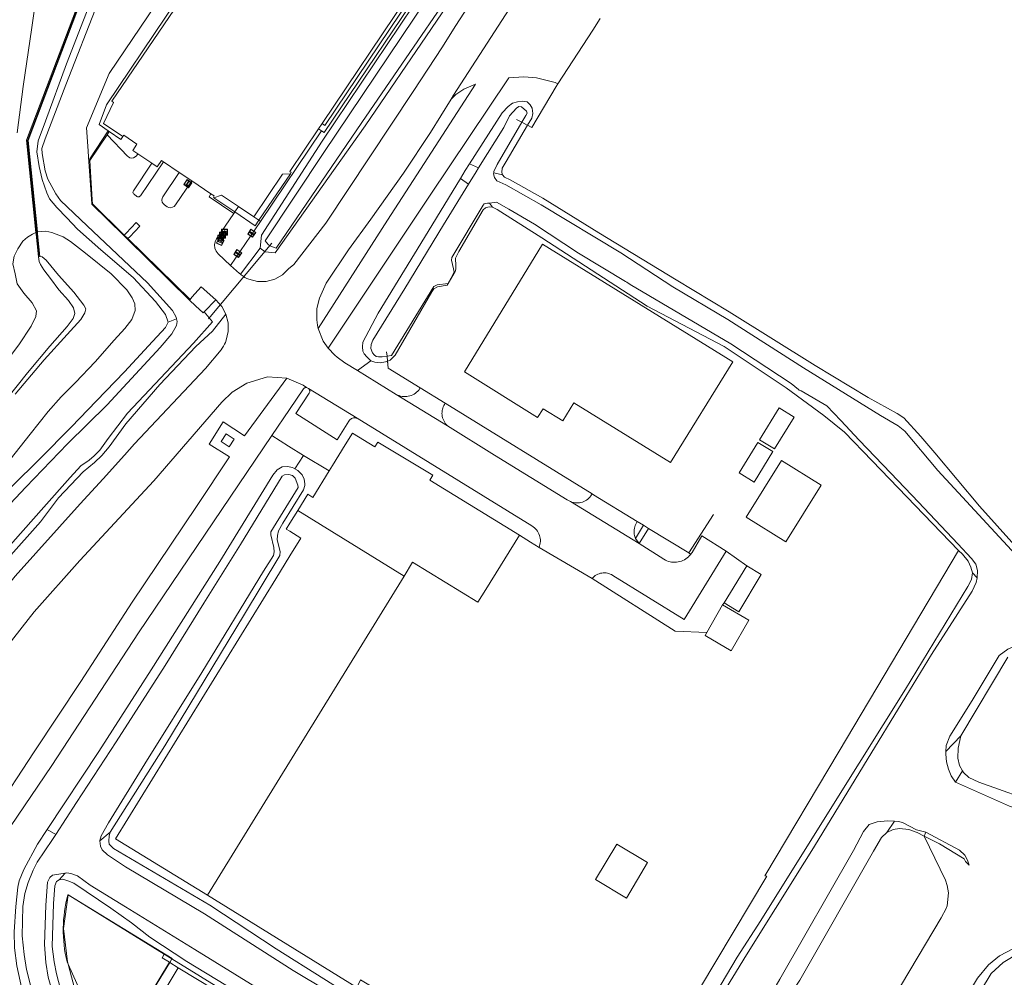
# Model space of a CAD drawing. Header units: metres. Extents: x 89888 to 94270, y 464165 to 468904.
# Tile 292 of 369: x 92486 to 92655, y 468095 to 468259. Entities that reach past the tile are written whole.
import ezdxf

# ---------------------------------------------------------------- set-up
doc = ezdxf.new("R2010")
doc.units = ezdxf.units.M
doc.layers.get('0').update_dxf_attribs({"linetype": 'CONTINUOUS'})
for name, color, linetype, lineweight in [('B_BEBOUWINGSGRENS_0', 251, 'CONTINUOUS', 13), ('B_LUIFEL_1', 251, 'CONTINUOUS', 13), ('B_TUSSENMUUR_0', 251, 'CONTINUOUS', 13), ('G_GRENS_ALGEMEEN_0', 251, 'CONTINUOUS', 13), ('G_GRENS_ALGEMEEN_1', 251, 'CONTINUOUS', 13), ('Q_BALUSTRADE_LIJN_0', 251, 'CONTINUOUS', 13), ('Q_DAMWAND_0', 251, 'CONTINUOUS', 13), ('Q_FIETSENREK_0', 251, 'CONTINUOUS', 13), ('Q_GELUIDSSCHERM_LIJN_0', 251, 'CONTINUOUS', 13), ('Q_SLAGBOOM_0', 251, 'CONTINUOUS', 13), ('Q_VLAGGENMAST_0', 251, 'CONTINUOUS', 13), ('T_CULTUURGRENS_0', 251, 'CONTINUOUS', 13), ('T_HEK_LIJN_0', 251, 'CONTINUOUS', 13), ('T_WALBESCHERMING_0', 251, 'CONTINUOUS', 13), ('V_WEGGRENS_0', 251, 'CONTINUOUS', 13), ('W_DUIKER_-1', 251, 'CONTINUOUS', 13), ('W_WALBESCHERMING_LIJN_0', 251, 'CONTINUOUS', 13), ('W_WATERGRENS_0', 251, 'CONTINUOUS', 13)]:
    doc.layers.add(name, color=color, linetype=linetype, lineweight=lineweight)

# ---------------------------------------------------------------- blocks, each defined once
blk = doc.blocks.new('Q_FIETSENREK')
for points in [[(-0.5, 0.5), (0.5, 0.5), (0.5, -0.5), (-0.5, -0.5)], [(-0.06, 0.15), (0.18, 0.05), (0.04, -0.09)]]:
    blk.add_lwpolyline(points, close=True)
for points in [[(-0.44, 0.46), (0.44, 0.46, -0.414214), (0.46, 0.44), (0.46, -0.44, -0.414214), (0.44, -0.46), (-0.44, -0.46, -0.414214), (-0.46, -0.44), (-0.46, 0.44), (-0.46, 0.44), (-0.46, 0.45), (-0.46, 0.45), (-0.46, 0.45), (-0.46, 0.45), (-0.46, 0.45), (-0.46, 0.45), (-0.46, 0.46), (-0.46, 0.46), (-0.46, 0.46), (-0.45, 0.46), (-0.45, 0.46), (-0.45, 0.46), (-0.45, 0.46), (-0.45, 0.46), (-0.45, 0.46), (-0.44, 0.46), (-0.44, 0.46)], [(-0.18, 0.11, 0.847256), (-0.32, -0.14)], [(-0.19, 0.08, 0.842492), (-0.3, -0.12)], [(-0.17, 0.06, 0.053288), (-0.19, 0.08)], [(-0.19, -0.13, 0.502492), (-0.15, 0.04)], [(-0.15, 0.09, 0.06236), (-0.18, 0.11)], [(-0.16, -0.16, 0.494489), (-0.12, 0.07)], [(-0.32, -0.14, 0.089606), (-0.42, -0.35)], [(-0.3, -0.16, 0.110942), (-0.37, -0.35)], [(-0.29, -0.1, 0.006942), (-0.3, -0.12)], [(-0.3, -0.16, 0.02458), (-0.28, -0.17)], [(-0.21, -0.1, 0.381614), (-0.29, -0.1)], [(-0.22, -0.14, 0.533998), (-0.28, -0.14)], [(-0.28, -0.14, 0.009682), (-0.27, -0.14)], [(-0.28, -0.17, 0.148109), (-0.2, -0.17)], [(-0.27, -0.14, 0.120201), (-0.22, -0.14)], [(-0.22, -0.14, 0.003554), (-0.22, -0.14)], [(-0.19, -0.13, 0.017985), (-0.21, -0.1)], [(-0.12, -0.35, 0.075837), (-0.2, -0.17)], [(-0.08, -0.35, 0.094234), (-0.16, -0.16)], [(0.1, -0.16, 0.385208), (0.19, -0.33)], [(0.21, -0.05, 0.224648), (0.11, -0.13)], [(0.13, -0.17, 0.376993), (0.2, -0.3)], [(0.21, -0.09, 0.20829), (0.14, -0.14)], [(0.19, -0.33, 1), (0.29, -0.06)], [(0.2, -0.3, 1), (0.28, -0.09)], [(0.29, -0.06, 0.086253), (0.24, -0.05)], [(0.28, -0.09, 0.079305), (0.24, -0.08)]]:
    blk.add_lwpolyline(points, format="xyb")
for points in [[(-0.17, 0.06), (-0.26, -0.04), (-0.24, -0.06), (-0.15, 0.04)], [(0.08, 0.22), (0, 0.25), (-0.15, 0.09)], [(-0.12, 0.07), (-0.09, 0.11), (0.02, -0.13), (0.1, -0.16)], [(0.24, -0.05), (0.23, 0.05), (0.26, 0.09), (0.3, 0.08), (0.31, 0.11), (0.19, 0.15), (0.18, 0.12), (0.23, 0.1), (0.21, 0.08), (-0.04, 0.17), (0, 0.22), (0.07, 0.19), (0.08, 0.22)], [(0.21, -0.05), (0.2, 0.03), (0.06, -0.11)], [(-0.42, -0.35), (-0.37, -0.35)], [(-0.12, -0.35), (-0.08, -0.35)], [(0.06, -0.11), (0.11, -0.13)], [(0.13, -0.17), (0.25, -0.22), (0.24, -0.08)], [(0.14, -0.14), (0.22, -0.17), (0.21, -0.09)]]:
    blk.add_lwpolyline(points)
blk = doc.blocks.new('Q_SLAGBOOM')
blk.add_lwpolyline([(-0.5, 0.5), (0.5, 0.5), (0.5, -0.5), (-0.5, -0.5)], close=True)
blk.add_lwpolyline([(-0.44, 0.46), (0.44, 0.46, -0.414214), (0.46, 0.44), (0.46, -0.44, -0.414214), (0.44, -0.46), (-0.44, -0.46, -0.414214), (-0.46, -0.44), (-0.46, 0.44), (-0.46, 0.44), (-0.46, 0.45), (-0.46, 0.45), (-0.46, 0.45), (-0.46, 0.45), (-0.46, 0.45), (-0.46, 0.45), (-0.46, 0.46), (-0.46, 0.46), (-0.46, 0.46), (-0.45, 0.46), (-0.45, 0.46), (-0.45, 0.46), (-0.45, 0.46), (-0.45, 0.46), (-0.45, 0.46), (-0.44, 0.46), (-0.44, 0.46)], format="xyb")
for points in [[(-0.29, 0.04), (-0.38, 0.04), (-0.38, 0.1)], [(-0.38, 0.1), (-0.29, 0.1)], [(-0.29, 0.1), (-0.29, 0.2)], [(-0.29, 0.2), (-0.23, 0.2), (-0.23, 0.1)], [(-0.23, 0.04), (-0.23, -0.2), (-0.29, -0.2), (-0.29, 0.04)], [(-0.23, 0.1), (0.37, 0.1), (0.37, 0.04), (-0.23, 0.04)]]:
    blk.add_lwpolyline(points)
blk = doc.blocks.new('Q_VLAGGENMAST')
for points in [[(-0.5, 0.5), (0.5, 0.5), (0.5, -0.5), (-0.5, -0.5)], [(-0.08, 0.33), (0.07, 0.33), (0.07, -0.33), (-0.08, -0.33)]]:
    blk.add_lwpolyline(points, close=True)
blk.add_lwpolyline([(-0.44, 0.46), (0.44, 0.46, -0.414214), (0.46, 0.44), (0.46, -0.44, -0.414214), (0.44, -0.46), (-0.44, -0.46, -0.414214), (-0.46, -0.44), (-0.46, 0.44), (-0.46, 0.44), (-0.46, 0.45), (-0.46, 0.45), (-0.46, 0.45), (-0.46, 0.45), (-0.46, 0.45), (-0.46, 0.45), (-0.46, 0.46), (-0.46, 0.46), (-0.46, 0.46), (-0.45, 0.46), (-0.45, 0.46), (-0.45, 0.46), (-0.45, 0.46), (-0.45, 0.46), (-0.45, 0.46), (-0.44, 0.46), (-0.44, 0.46)], format="xyb")

msp = doc.modelspace()

# ---------------------------------------------------------------- linework, layer by layer
at = {"layer": 'B_BEBOUWINGSGRENS_0'}
for p, q in [((92567.54, 468285.27), (92538.1, 468241.43)), ((92538.1, 468241.43), (92537.51, 468240.54)), ((92508.97, 468234.65), (92506.53, 468236.28)), ((92513.64, 468233.09), (92510.94, 468234.91)), ((92515.81, 468231.64), (92513.64, 468233.09)), ((92519.08, 468229.44), (92515.81, 468231.64)), ((92526.41, 468225.47), (92523.79, 468227.24)), ((92520.83, 468186.99), (92522.2, 468186.07)), ((92606.97, 468159.37), (92610.84, 468165.72)), ((92552.14, 468163.96), (92518.51, 468109.3)), ((92603.99, 468154.28), (92606.71, 468159.01))]:
    msp.add_line(p, q, dxfattribs=at)
for points in [[(92503.98, 468239.22), (92500.65, 468241.46), (92502.37, 468245.08), (92502.09, 468245.26), (92532.33, 468289.73), (92542.17, 468295.93), (92542, 468296.18), (92542.28, 468296.36)], [(92537.51, 468240.54), (92532.6, 468233.23), (92532.84, 468233.05), (92532.69, 468232.86)], [(92506.53, 468236.28), (92505.7, 468236.83), (92506.41, 468237.93), (92504.16, 468239.46), (92503.98, 468239.22)], [(92510.94, 468234.91), (92510.6, 468235.14), (92509.87, 468234.05), (92508.97, 468234.65)], [(92532.69, 468232.86), (92531.33, 468232.8), (92526.41, 468225.47)], [(92519.59, 468228.74), (92519.49, 468228.82), (92519.65, 468229.06), (92519.08, 468229.44)], [(92523.79, 468227.24), (92520.87, 468229.21), (92519.59, 468228.74)], [(92608.44, 468200.67), (92575.87, 468220.81), (92562.5, 468198.91), (92575.03, 468191.11), (92575.96, 468192.59), (92579.32, 468190.54), (92581.21, 468193.6), (92597.78, 468183.38), (92608.44, 468200.67)], [(92613.03, 468187.29), (92615.62, 468185.77), (92618.96, 468191.18), (92616.4, 468192.76), (92613.03, 468187.29)], [(92522.2, 468186.07), (92523.07, 468187.42), (92521.7, 468188.33), (92520.83, 468186.99)], [(92542.08, 468186.43), (92543.3, 468188.41), (92547.14, 468186.08), (92547.63, 468186.9), (92557.06, 468181.24), (92556.54, 468180.4), (92571.9, 468170.96)], [(92615.33, 468185.29), (92612.75, 468186.84), (92609.54, 468181.63), (92612.1, 468180.05), (92615.33, 468185.29)], [(92539.31, 468181.95), (92539.91, 468182.91), (92542.08, 468186.43)], [(92623.59, 468179.54), (92616.8, 468183.76), (92610.76, 468174.05), (92617.56, 468169.83), (92623.59, 468179.54)], [(92533.93, 468175.16), (92535.67, 468177.97), (92536.51, 468177.41), (92539.31, 468181.95)], [(92532.59, 468167.42), (92534.47, 468170.47), (92532.59, 468171.63), (92531.98, 468172.01), (92532.59, 468173), (92533.93, 468175.16)], [(92571.9, 468170.96), (92566.14, 468161.64), (92564.79, 468159.46), (92553.6, 468166.34), (92552.14, 468163.96)], [(92518.51, 468109.3), (92502.74, 468118.98), (92530.18, 468163.51), (92532.59, 468167.42)], [(92610.84, 468165.72), (92613.32, 468164.2), (92609.46, 468157.85), (92606.97, 468159.37)], [(92606.71, 468159.01), (92611.21, 468156.42), (92608.2, 468151.18), (92603.7, 468153.76), (92603.99, 468154.28)], [(92584.95, 468112.01), (92590.26, 468108.81), (92593.82, 468114.9), (92588.61, 468118.04), (92584.95, 468112.01)]]:
    msp.add_lwpolyline(points, dxfattribs=at)
at = {"layer": 'B_LUIFEL_1'}
for p, q in [((92527.3, 468224.88), (92532.69, 468232.86)), ((92519.59, 468228.74), (92523.16, 468226.32))]:
    msp.add_line(p, q, dxfattribs=at)
msp.add_lwpolyline([(92523.16, 468226.32), (92526.67, 468223.93), (92527.3, 468224.88)], dxfattribs=at)
at = {"layer": 'B_TUSSENMUUR_0'}
msp.add_line((92533.93, 468175.16), (92552.14, 468163.96), dxfattribs=at)
at = {"layer": 'G_GRENS_ALGEMEEN_0'}
for p, q in [((92501.47, 468240.19), (92501.65, 468240.06)), ((92489.79, 468218.66), (92489.52, 468218.63)), ((92517.91, 468209.2), (92519.92, 468211.28))]:
    msp.add_line(p, q, dxfattribs=at)
for points in [[(92551.47, 468302.21), (92550.91, 468302.35), (92531.87, 468290.27), (92501.21, 468244.65), (92499.93, 468241.26), (92501.47, 468240.19)], [(92566.07, 468226.99), (92565.67, 468226.65), (92561.53, 468219.53), (92560.97, 468218.39), (92561.03, 468217.11), (92561.01, 468216.49), (92560.92, 468216.14), (92559.54, 468213.78), (92557.85, 468213.46), (92557.27, 468213.17), (92556.9, 468212.64), (92550.64, 468201.77), (92549.78, 468200.95), (92549.32, 468200.78)], [(92567.32, 468227.14), (92566.7, 468227.16), (92566.07, 468226.99)], [(92647.13, 468168.35), (92632.33, 468183.71), (92627.6, 468188.58), (92624.07, 468191.48), (92617.57, 468196.19), (92606.98, 468203.27), (92593.77, 468210.16), (92575.74, 468221.86), (92568.1, 468226.72), (92567.32, 468227.14)], [(92489.52, 468218.63), (92489.13, 468222.52), (92489.1, 468222.81)], [(92489.35, 468222.92), (92489.38, 468222.59), (92489.79, 468218.66)]]:
    msp.add_lwpolyline(points, dxfattribs=at)
at = {"layer": 'G_GRENS_ALGEMEEN_1'}
msp.add_line((92512.01, 468097.8), (92512.38, 468098.41), dxfattribs=at)
for points in [[(92494.6, 468109.36), (92493.85, 468103.61), (92494.5, 468097.91), (92494.6, 468097.52)], [(92512.38, 468098.41), (92512.41, 468098.47), (92494.6, 468109.37), (92494.6, 468109.36)], [(92494.6, 468097.52), (92496.02, 468092.31), (92496.96, 468089.2)], [(92508.09, 468091.47), (92508.13, 468091.44), (92512.01, 468097.8)]]:
    msp.add_lwpolyline(points, dxfattribs=at)
at = {"layer": 'Q_BALUSTRADE_LIJN_0'}
for p, q in [((92501.47, 468240.19), (92498.31, 468235.39)), ((92501.49, 468240.22), (92501.47, 468240.19)), ((92498.32, 468235.12), (92498.31, 468235.39)), ((92504.87, 468221.74), (92504.23, 468222.35)), ((92515.52, 468211.34), (92504.87, 468221.74)), ((92515.56, 468211.3), (92515.52, 468211.34))]:
    msp.add_line(p, q, dxfattribs=at)
for points in [[(92498.73, 468228.41), (92498.32, 468235.12), (92498.32, 468235.12)], [(92504.23, 468222.35), (92498.78, 468227.68), (92498.73, 468228.41)]]:
    msp.add_lwpolyline(points, dxfattribs=at)
at = {"layer": 'Q_DAMWAND_0'}
for p, q in [((92498.17, 468234.89), (92497.99, 468237.57)), ((92498.17, 468234.89), (92498.6, 468228.54)), ((92504.14, 468222.26), (92504.76, 468221.64)), ((92504.76, 468221.64), (92515.42, 468211.23)), ((92515.42, 468211.23), (92516.44, 468210.26))]:
    msp.add_line(p, q, dxfattribs=at)
for points in [[(92498.6, 468228.54), (92498.66, 468227.64), (92504.14, 468222.26)], [(92516.44, 468210.26), (92517.74, 468209.02), (92517.91, 468209.2)]]:
    msp.add_lwpolyline(points, dxfattribs=at)
at = {"layer": 'Q_GELUIDSSCHERM_LIJN_0'}
msp.add_lwpolyline([(92489.64, 468218.85), (92487.63, 468238.54), (92501.74, 468275.79)], dxfattribs=at)
at = {"layer": 'T_CULTUURGRENS_0'}
for p, q in [((92563.38, 468234.56), (92564.9, 468233.85)), ((92568.99, 468232.68), (92567.52, 468233.01)), ((92563.18, 468231.06), (92561.79, 468232.02)), ((92567.32, 468227.14), (92566.76, 468227.83)), ((92524.12, 468215.64), (92527.49, 468220.11)), ((92513.19, 468207.98), (92511.76, 468207.45)), ((92544.19, 468199.15), (92546.46, 468200.84)), ((92549.32, 468200.78), (92549.32, 468200.78)), ((92649.49, 468164.53), (92650.3, 468163.65)), ((92655.53, 468150.09), (92647.51, 468136.58)), ((92644.94, 468133.92), (92647.51, 468136.58)), ((92646.58, 468128.65), (92647.78, 468130.62)), ((92634.82, 468120.05), (92636.14, 468121.99)), ((92491.01, 468120.55), (92492.52, 468119.7)), ((92500.07, 468118.61), (92501.84, 468120.08)), ((92641.25, 468119.44), (92641.5, 468120.1)), ((92493.07, 468111.96), (92494.12, 468113.08))]:
    msp.add_line(p, q, dxfattribs=at)
for points in [[(92527.49, 468220.11), (92527.71, 468222.36), (92538.13, 468238.44), (92555.96, 468264.99), (92570.84, 468287.22), (92574.99, 468293), (92576.07, 468293.66), (92577.23, 468293.67), (92577.87, 468293.25)], [(92577.87, 468293.25), (92578.23, 468293.01), (92578.91, 468291.2), (92578.38, 468289.25), (92576.41, 468287.06), (92568.23, 468274.46), (92545.49, 468241.03), (92530.1, 468219.31), (92528.35, 468219.46), (92527.49, 468220.11)], [(92563.38, 468234.56), (92568.96, 468243.3), (92569.96, 468244.38), (92570.73, 468244.94), (92571.57, 468245.18), (92572.42, 468245.3), (92573.21, 468245.15), (92573.73, 468244.65)], [(92573.73, 468244.65), (92574.11, 468244.07), (92574.23, 468243.18), (92574.03, 468242.39), (92573.3, 468241.15)], [(92573.3, 468241.15), (92569.62, 468234.97), (92568.97, 468233.83), (92568.91, 468233.08), (92568.99, 468232.68)], [(92561.79, 468232.02), (92562.63, 468233.4), (92563.38, 468234.56)], [(92568.99, 468232.68), (92569.33, 468232.27), (92570.3, 468231.81), (92575.93, 468228.67), (92585.49, 468222.71), (92598.76, 468214.71), (92607.84, 468209.19), (92622.56, 468200.02), (92631.63, 468194.54), (92636.61, 468191.8), (92637.74, 468191.06), (92640.63, 468187.85), (92643.08, 468185.05), (92650.7, 468175.93), (92659.79, 468165.8)], [(92546.46, 468200.84), (92545.77, 468201.52), (92545.29, 468202.02), (92545.08, 468202.47), (92545.01, 468203.22), (92545.11, 468204.02), (92547.7, 468208.96), (92555.65, 468221.92), (92561.79, 468232.02)], [(92483.87, 468194), (92487.66, 468198.77), (92491.48, 468203.33), (92494.45, 468206.68), (92495.48, 468208.09), (92495.76, 468208.93), (92495.55, 468209.91), (92494.69, 468211.14), (92493, 468212.98), (92491.57, 468214.91), (92490.45, 468216.4), (92489.87, 468217.31), (92489.67, 468217.83), (92489.52, 468218.63)], [(92485.52, 468195.12), (92490.51, 468200.97), (92494.44, 468205.34), (92496.8, 468207.88), (92497.5, 468209.02), (92497.66, 468209.73), (92497.31, 468210.33), (92495.59, 468212.55), (92492.94, 468215.48), (92490.88, 468218.03), (92490.16, 468218.62), (92489.79, 468218.66)], [(92549.32, 468200.78), (92548.98, 468200.66), (92548.04, 468200.5), (92547.16, 468200.56), (92546.46, 468200.84)], [(92533.45, 468182.33), (92533.94, 468182.05), (92534.68, 468181.28)], [(92534.68, 468181.28), (92535.06, 468180.56), (92535.17, 468179.76), (92535.17, 468179.45), (92534.93, 468178.71), (92531.39, 468172.99), (92530.66, 468171.72), (92530.46, 468170.89), (92530.4, 468170.14), (92530.93, 468168.18), (92530.87, 468167.47), (92530.73, 468167.21), (92524.8, 468157.43), (92511.15, 468134.91), (92501.84, 468120.08)], [(92649.49, 468164.53), (92649.23, 468165.49), (92648.75, 468166.49), (92647.77, 468167.68), (92647.13, 468168.35)], [(92588.92, 468066.91), (92589.77, 468067.59), (92590.91, 468069.07), (92597.57, 468079.94), (92599.91, 468082.99), (92609.2, 468098.68), (92613.27, 468104.96), (92626.25, 468125.79), (92638.02, 468144.59), (92648.69, 468162.19), (92649.34, 468163.36), (92649.49, 468164.53)], [(92647.51, 468136.58), (92647.07, 468134.5), (92647, 468132.78)], [(92647, 468132.78), (92647.25, 468131.51), (92647.78, 468130.62)], [(92647.78, 468130.62), (92647.96, 468130.32), (92648.9, 468129.45), (92650.61, 468128.65)], [(92650.61, 468128.65), (92661.51, 468124.78), (92663.85, 468123.44), (92664.03, 468123.32)], [(92501.84, 468120.08), (92501.65, 468119.46), (92501.58, 468118.54), (92501.66, 468118.05), (92502.39, 468117.28), (92518.86, 468107.62), (92530.24, 468100.15)], [(92634.82, 468120.05), (92633.94, 468119.16), (92632.55, 468116.87), (92619.92, 468094.77), (92610.16, 468080.03), (92601.39, 468065.24), (92600.96, 468064.5)], [(92641.25, 468119.44), (92640.02, 468120.07), (92638.58, 468120.58), (92637, 468120.74), (92635.91, 468120.58), (92634.82, 468120.05)], [(92493.07, 468111.96), (92492.62, 468111.66), (92492.34, 468110.91), (92492.1, 468107.87), (92491.89, 468100.53), (92492.23, 468097.91), (92492.62, 468095.87), (92494.58, 468088.44), (92498.34, 468074.5), (92498.58, 468073.26), (92498.51, 468072.07), (92498.05, 468071.19), (92497.28, 468070.5), (92496.65, 468070.16), (92496.12, 468070.02)], [(92578.01, 468052.32), (92578.05, 468053.69), (92577.78, 468055.82), (92577.54, 468056.84), (92577.12, 468057.78), (92576.52, 468058.95), (92575.66, 468060.07), (92574.63, 468061.29), (92573.15, 468062.56), (92564, 468068.56), (92546.27, 468079.35), (92533.39, 468086.76), (92514.96, 468097.96), (92508.6, 468102.13), (92505.47, 468104.6), (92501.94, 468107.11), (92495.58, 468111.37), (92494.57, 468111.79), (92493.69, 468112.03), (92493.07, 468111.96)], [(92530.24, 468100.15), (92546.55, 468089.84), (92562.88, 468079.83), (92578.47, 468070.63), (92585.32, 468066.41), (92585.94, 468066.26), (92586.82, 468066.11), (92587.8, 468066.35)], [(92659.07, 468100.09), (92657.47, 468099.44), (92654.77, 468097.77), (92652.7, 468095.9)], [(92652.7, 468095.9), (92642.4, 468078.91), (92637.46, 468070.12), (92628.88, 468055.55), (92621, 468042.69), (92620.4, 468041.88), (92619.53, 468041.35), (92618.71, 468041.28), (92616.31, 468043.14)]]:
    msp.add_lwpolyline(points, dxfattribs=at)
at = {"layer": 'T_HEK_LIJN_0'}
for p, q in [((92578.51, 468248.22), (92584.46, 468257.44)), ((92572.34, 468241.66), (92571.42, 468242.15)), ((92573.25, 468241.18), (92572.34, 468241.66)), ((92549.16, 468202.36), (92549.24, 468201.62)), ((92549.24, 468201.62), (92549.32, 468200.78)), ((92549.32, 468200.78), (92549.37, 468200.37)), ((92559.18, 468193.54), (92554.9, 468196.18)), ((92584.34, 468178.02), (92559.18, 468193.54)), ((92593.15, 468172.65), (92592.08, 468173.3)), ((92605.17, 468174.48), (92600.93, 468167.91)), ((92594, 468172.13), (92593.15, 468172.65)), ((92600.93, 468167.91), (92594, 468172.13)), ((92573.79, 468169.74), (92575.27, 468168.87)), ((92575.27, 468168.87), (92584.34, 468163.55)), ((92494.6, 468109.36), (92511.08, 468099.21)), ((92511.08, 468099.21), (92512.38, 468098.41)), ((92496.85, 468092.53), (92494.6, 468097.52))]:
    msp.add_line(p, q, dxfattribs=at)
for points in [[(92573.3, 468241.15), (92574.06, 468240.75), (92578.21, 468247.77), (92578.51, 468248.22)], [(92554.9, 468196.18), (92549.45, 468199.54), (92549.32, 468200.78)], [(92592.08, 468173.3), (92584.6, 468177.85), (92584.34, 468178.02)], [(92584.34, 468163.55), (92598.59, 468154.52), (92603.99, 468154.28)], [(92518.51, 468109.3), (92544.06, 468093.53), (92544.69, 468094.81), (92561.5, 468084.77), (92581.92, 468072.68), (92588.09, 468068.95), (92588.18, 468068.89), (92588.24, 468068.99), (92614.3, 468112.59), (92613.93, 468112.65), (92626.65, 468133.99)], [(92494.6, 468097.52), (92494.43, 468097.91), (92494.27, 468098.62), (92494.13, 468099.33), (92494.02, 468100.05), (92493.93, 468100.77), (92493.86, 468101.49), (92493.81, 468102.21), (92493.79, 468102.93), (92493.79, 468103.66), (92493.81, 468104.38), (92493.85, 468105.1), (92493.91, 468105.83), (92494, 468106.54), (92494.11, 468107.26), (92494.24, 468107.97), (92494.4, 468108.68), (92494.57, 468109.38), (92494.6, 468109.36)], [(92512.38, 468098.41), (92572.79, 468061.21)]]:
    msp.add_lwpolyline(points, dxfattribs=at)
at = {"layer": 'T_WALBESCHERMING_0'}
msp.add_lwpolyline([(92497.99, 468237.57), (92497.77, 468240.72), (92501.63, 468250), (92514.9, 468269.66)], dxfattribs=at)
at = {"layer": 'V_WEGGRENS_0'}
for p, q in [((92584.46, 468257.44), (92585.72, 468259.41)), ((92537.51, 468240.54), (92538.01, 468240.22)), ((92501.3, 468239.5), (92498.32, 468235.12)), ((92501.65, 468240.06), (92501.3, 468239.5)), ((92527.57, 468224.7), (92538.01, 468240.22)), ((92498.32, 468235.12), (92498.17, 468234.89)), ((92523.79, 468227.24), (92523.16, 468226.32)), ((92523.16, 468226.32), (92522.99, 468226.07)), ((92527.3, 468224.88), (92526.41, 468225.47)), ((92522.44, 468217.15), (92527.57, 468224.7)), ((92527.57, 468224.7), (92527.3, 468224.88)), ((92504.14, 468222.26), (92504.23, 468222.35)), ((92504.23, 468222.35), (92504.56, 468222.7)), ((92504.87, 468221.74), (92505.21, 468222.07)), ((92504.76, 468221.64), (92504.87, 468221.74)), ((92515.42, 468211.23), (92515.52, 468211.34)), ((92515.52, 468211.34), (92515.82, 468211.73)), ((92550.81, 468195.07), (92544.19, 468199.15)), ((92544.1, 468190.97), (92535.78, 468196.07)), ((92550.81, 468195.07), (92559.59, 468189.67)), ((92532.52, 468192.5), (92529.5, 468188)), ((92533.6, 468191.77), (92540.71, 468187.28)), ((92533.45, 468182.33), (92534.95, 468184.6)), ((92534.95, 468184.6), (92539.31, 468181.95)), ((92580.66, 468176.71), (92592.41, 468169.51)), ((92593.15, 468172.65), (92591.8, 468170.37)), ((92592.41, 468169.51), (92594, 468172.13)), ((92571.9, 468170.96), (92573.79, 468169.74)), ((92591.8, 468170.37), (92592.41, 468169.51)), ((92607.33, 468168.24), (92610.84, 468165.72)), ((92626.65, 468133.99), (92647.13, 468168.35)), ((92600.93, 468167.91), (92601.24, 468167.67)), ((92606.97, 468159.37), (92606.71, 468159.01)), ((92511.97, 468097.83), (92508.09, 468091.47)), ((92511.97, 468097.83), (92512.01, 468097.8)), ((92512.01, 468097.8), (92513.49, 468096.89))]:
    msp.add_line(p, q, dxfattribs=at)
for points in [[(92538.01, 468240.22), (92538.49, 468239.9), (92557.58, 468268.29), (92578.16, 468298.93)], [(92579.24, 468286.83), (92576.92, 468283.08), (92576.82, 468282.92), (92574.99, 468279.96), (92571.87, 468275.39), (92563.23, 468261.69), (92560.92, 468258.06), (92558.72, 468254.6), (92553.71, 468246.93), (92538.78, 468224.38), (92533.26, 468217.3)], [(92567.54, 468285.27), (92568.06, 468284.92), (92557.08, 468268.61), (92538.6, 468241.11), (92538.1, 468241.43)], [(92489.1, 468222.81), (92487.49, 468238.58), (92501.65, 468275.95)], [(92501.65, 468275.95), (92501.9, 468275.85), (92487.75, 468238.54), (92489.35, 468222.92)], [(92511.76, 468207.45), (92511.29, 468208.72), (92509.59, 468210.98), (92505.78, 468215.06), (92500.22, 468219.8), (92496.23, 468223.38), (92494.37, 468225.29), (92492.66, 468227.09), (92491.43, 468228.57), (92490.97, 468229.61), (92490.15, 468231.86), (92489.64, 468234.11), (92489.27, 468236.61), (92489.46, 468238.5), (92490.75, 468241.86), (92494.31, 468251.68), (92500.16, 468266.7), (92502.43, 468272.32), (92503.34, 468274.2), (92503.81, 468274.71), (92504.37, 468275), (92504.68, 468275.05)], [(92560.23, 468245.61), (92560.64, 468246.28), (92575.91, 468270.02), (92578.24, 468273.71)], [(92489.6, 468266.35), (92488.39, 468257.88), (92486.9, 468247.78), (92485.91, 468239.84)], [(92539.16, 468202.96), (92556.53, 468229.04), (92570.08, 468249.3)], [(92570.08, 468249.3), (92572.65, 468249.42), (92574.85, 468249.28), (92578.02, 468248.49), (92578.51, 468248.22)], [(92537.43, 468206.36), (92549.31, 468224.88), (92564.38, 468248.21)], [(92564.38, 468248.21), (92562.38, 468247.34), (92561.03, 468246.43), (92560.23, 468245.61)], [(92560.23, 468245.61), (92556.7, 468239.92), (92552.04, 468232.95), (92546.48, 468225.1), (92542.65, 468219.84), (92538.82, 468214.13), (92537.68, 468211.52), (92537.2, 468209.76), (92537.21, 468207.86), (92537.32, 468206.91), (92537.43, 468206.36)], [(92501.3, 468239.5), (92504.77, 468235.86), (92504.94, 468235.73), (92505.21, 468235.59), (92505.51, 468235.54), (92505.81, 468235.58), (92506.08, 468235.72), (92506.3, 468235.94), (92506.53, 468236.28)], [(92503.98, 468239.22), (92503.66, 468238.74), (92501.65, 468240.06)], [(92508.97, 468234.65), (92505.79, 468229.94), (92505.73, 468229.81), (92505.71, 468229.68), (92505.74, 468229.54), (92505.8, 468229.42), (92505.9, 468229.33), (92506.4, 468228.97), (92506.52, 468228.92), (92506.66, 468228.9), (92506.8, 468228.92), (92506.92, 468228.99), (92507.02, 468229.08), (92510.94, 468234.91)], [(92513.64, 468233.09), (92510.85, 468228.91), (92510.72, 468228.62), (92510.69, 468228.31), (92510.74, 468228), (92510.9, 468227.73), (92511.12, 468227.51), (92511.58, 468227.2), (92511.87, 468227.08), (92512.18, 468227.04), (92512.49, 468227.11), (92512.76, 468227.27), (92512.98, 468227.5), (92515.81, 468231.64)], [(92522.99, 468226.07), (92518.77, 468228.92), (92519.08, 468229.44)], [(92522.99, 468226.07), (92520.03, 468221.72), (92519.79, 468221.21), (92519.7, 468220.66), (92519.75, 468220.11), (92519.95, 468219.58), (92520.29, 468219.13), (92522.44, 468217.15)], [(92505.21, 468222.07), (92506.92, 468223.85), (92506.26, 468224.48), (92504.56, 468222.7)], [(92489.35, 468222.92), (92490.01, 468222.95), (92490.82, 468223.03), (92491.81, 468222.77), (92493.77, 468222.02), (92495.03, 468221.26), (92497.59, 468219.24), (92501.98, 468215.69), (92504.67, 468212.98), (92505.6, 468211.61), (92506.02, 468210.56), (92506.1, 468209.42), (92505.55, 468207.92), (92504.35, 468206.36), (92502.49, 468204.34), (92499.25, 468200.65), (92495.89, 468197.12), (92493.45, 468194.65), (92491.21, 468192.13), (92488.14, 468188.28), (92484.7, 468183.89)], [(92488.3, 468206.76), (92489.1, 468208.38), (92489.18, 468209.4), (92488.43, 468210.73), (92487.01, 468212.42), (92485.91, 468213.98), (92485.54, 468215.72), (92485.15, 468217.45), (92485.4, 468218.73), (92486.01, 468220), (92486.85, 468221.28), (92487.63, 468221.97), (92488.49, 468222.48), (92489.1, 468222.81)], [(92524.12, 468215.64), (92523.98, 468215.76), (92522.44, 468217.15)], [(92533.26, 468217.3), (92532.38, 468216.59), (92531.31, 468215.53), (92530, 468214.78), (92528.54, 468214.39), (92527.04, 468214.39), (92525.58, 468214.78), (92525.23, 468214.93), (92524.9, 468215.1), (92524.58, 468215.3), (92524.27, 468215.52), (92524.12, 468215.64)], [(92515.82, 468211.73), (92517.38, 468213.5), (92519.92, 468211.28)], [(92519.92, 468211.28), (92520.92, 468210.14), (92521.63, 468208.8)], [(92521.63, 468208.8), (92519.35, 468205.87), (92516.5, 468203.28), (92510.34, 468196.78), (92504.52, 468190.01), (92501.65, 468186.1), (92500.38, 468184.62), (92499.15, 468183.41), (92497.17, 468181.82), (92492.96, 468177.35), (92489.9, 468173.27), (92484.36, 468167.02), (92479.12, 468160.46), (92473.32, 468152.45), (92467.91, 468143.81), (92464.29, 468138.32), (92460.94, 468132.99), (92456.62, 468125.75), (92453.05, 468118.92), (92447.63, 468108.16)], [(92520.8, 468202.68), (92521.02, 468202.98), (92521.21, 468203.3), (92521.39, 468203.64), (92521.54, 468203.98), (92521.67, 468204.33), (92522.01, 468205.81), (92522, 468207.33), (92521.63, 468208.8)], [(92450.63, 468134.42), (92453.19, 468137.22), (92455.6, 468140.8), (92458.39, 468145.17), (92461.17, 468149.47), (92464.13, 468153.81), (92467.4, 468158.23), (92470.08, 468162.14), (92473.71, 468166.78), (92477.12, 468171.02), (92480.69, 468174.91), (92484.97, 468179.31), (92489.76, 468184.01), (92495.12, 468189.43), (92499.48, 468193.99), (92504.25, 468198.92), (92508.37, 468203.37), (92511.32, 468206.52), (92511.76, 468207.45)], [(92473.55, 468188.55), (92475.44, 468190.74), (92478.68, 468194.67), (92482.95, 468199.35), (92486.16, 468203.57), (92488.3, 468206.76)], [(92537.43, 468206.36), (92538.29, 468204.18), (92539.16, 468202.96)], [(92469.19, 468141.43), (92469.99, 468142.78), (92470.81, 468144.13), (92471.65, 468145.46), (92472.5, 468146.78), (92473.37, 468148.09), (92474.26, 468149.4), (92475.16, 468150.68), (92476.08, 468151.96), (92477.01, 468153.23), (92485.57, 468163.93), (92496.65, 468176.3), (92500.59, 468180.63), (92504.25, 468184.65), (92505.96, 468186.58), (92518.12, 468199.51), (92520.8, 468202.68)], [(92544.19, 468199.15), (92542.01, 468200.49), (92541.57, 468200.8), (92541.13, 468201.12), (92540.71, 468201.46), (92540.3, 468201.81), (92539.91, 468202.18), (92539.53, 468202.56), (92539.16, 468202.96)], [(92532.05, 468197.84), (92528.77, 468198.1), (92525.2, 468196.98), (92522.71, 468195.44), (92520.96, 468193.74), (92509.3, 468180.24), (92496.6, 468166.63), (92488.82, 468157.81), (92484.27, 468152.05), (92481.02, 468146.91), (92480.31, 468145.22), (92479.81, 468144.2), (92479.32, 468143.16), (92478.86, 468142.12), (92478.42, 468141.08), (92478, 468140.02), (92477.6, 468138.95), (92477.22, 468137.88)], [(92481.73, 468123.13), (92488.79, 468133.83), (92496.82, 468145.92), (92505.59, 468159.51), (92516.59, 468175.89), (92522.28, 468184.39), (92518.76, 468186.55), (92521.15, 468190.38), (92524.8, 468187.96), (92532.05, 468197.84)], [(92535.44, 468196.23), (92534.85, 468196.63), (92532.05, 468197.84)], [(92535.44, 468196.23), (92535.34, 468196.24), (92535.24, 468196.23), (92535.14, 468196.21), (92535.04, 468196.16), (92534.96, 468196.09), (92534.9, 468196.01), (92532.52, 468192.5)], [(92533.6, 468191.77), (92535.91, 468195.3), (92535.96, 468195.39), (92535.99, 468195.49), (92536, 468195.6), (92535.99, 468195.71), (92535.96, 468195.81), (92535.92, 468195.91), (92535.85, 468196), (92535.78, 468196.07)], [(92535.78, 468196.07), (92535.67, 468196.14), (92535.55, 468196.19), (92535.44, 468196.23)], [(92554.9, 468196.18), (92554.66, 468195.81), (92554.49, 468195.61), (92554.29, 468195.43), (92554.09, 468195.26), (92553.86, 468195.11), (92553.63, 468194.99), (92553.38, 468194.88), (92553.13, 468194.8), (92552.87, 468194.74), (92552.61, 468194.7), (92552.34, 468194.68), (92552.08, 468194.69), (92551.81, 468194.72), (92551.55, 468194.78), (92551.3, 468194.85), (92551.05, 468194.95), (92550.81, 468195.07)], [(92559.59, 468189.67), (92559.25, 468190.03), (92558.74, 468191.07), (92558.68, 468191.31), (92558.65, 468191.55), (92558.64, 468191.8), (92558.65, 468192.04), (92558.68, 468192.29), (92558.72, 468192.51), (92558.78, 468192.73), (92558.86, 468192.94), (92558.95, 468193.15), (92559.06, 468193.35), (92559.18, 468193.54)], [(92540.71, 468187.28), (92542.69, 468190.51), (92542.79, 468190.64), (92542.9, 468190.76), (92543.02, 468190.85), (92543.16, 468190.94), (92543.31, 468191), (92543.47, 468191.04), (92543.63, 468191.05), (92543.79, 468191.05), (92543.95, 468191.02), (92544.1, 468190.97)], [(92575.27, 468168.87), (92575.36, 468169.12), (92575.43, 468169.37), (92575.47, 468169.63), (92575.49, 468169.9), (92575.49, 468170.16), (92575.46, 468170.42), (92575.41, 468170.68), (92575.34, 468170.93), (92575.25, 468171.18), (92575.13, 468171.41), (92575, 468171.64), (92574.84, 468171.85), (92574.67, 468172.05), (92574.48, 468172.23), (92574.28, 468172.4), (92574.06, 468172.55), (92544.1, 468190.97)], [(92580.66, 468176.71), (92580.09, 468177.03), (92567.66, 468184.66), (92559.59, 468189.67)], [(92529.5, 468188), (92506.69, 468154.23), (92491.81, 468131.52), (92484.76, 468121.05)], [(92534.95, 468184.6), (92532.35, 468186.18), (92529.5, 468188)], [(92491.01, 468120.55), (92499.9, 468133.93), (92508.84, 468147.88), (92520.58, 468166.47), (92529.68, 468181.26), (92530.4, 468182.13), (92531.3, 468182.64), (92532.19, 468182.71), (92533.07, 468182.55), (92533.45, 468182.33)], [(92584.34, 468178.02), (92584.13, 468177.67), (92583.97, 468177.46), (92583.79, 468177.27), (92583.6, 468177.1), (92583.39, 468176.95), (92583.17, 468176.82), (92582.93, 468176.7), (92582.69, 468176.61), (92582.44, 468176.54), (92582.18, 468176.49), (92581.93, 468176.47), (92581.66, 468176.47), (92581.41, 468176.5), (92581.15, 468176.54), (92580.9, 468176.61), (92580.66, 468176.71)], [(92591.8, 468170.37), (92591.62, 468170.91), (92591.57, 468171.16), (92591.55, 468171.4), (92591.54, 468171.65), (92591.56, 468171.89), (92591.59, 468172.14), (92591.65, 468172.38), (92591.73, 468172.63), (92591.82, 468172.86), (92591.94, 468173.09), (92592.08, 468173.3)], [(92607.33, 468168.24), (92603.13, 468170.82), (92601.47, 468168.02), (92601.43, 468167.95), (92601.38, 468167.88), (92601.34, 468167.81), (92601.29, 468167.74), (92601.24, 468167.67)], [(92584.34, 468163.55), (92584.51, 468163.73), (92584.69, 468163.89), (92584.89, 468164.04), (92585.1, 468164.17), (92585.32, 468164.28), (92585.54, 468164.36), (92585.78, 468164.43), (92586.02, 468164.48), (92586.26, 468164.51), (92586.51, 468164.51), (92586.75, 468164.49), (92586.99, 468164.45), (92587.23, 468164.39), (92587.46, 468164.31), (92587.68, 468164.2), (92587.89, 468164.08), (92600.14, 468156.54), (92607.33, 468168.24)], [(92601.24, 468167.67), (92601.06, 468167.46), (92600.86, 468167.25), (92600.64, 468167.07), (92600.41, 468166.9), (92600.17, 468166.75), (92599.92, 468166.62), (92599.65, 468166.52), (92599.38, 468166.43), (92599.11, 468166.37), (92598.83, 468166.33), (92598.54, 468166.31), (92598.26, 468166.32), (92597.98, 468166.35), (92597.7, 468166.4), (92597.42, 468166.47), (92597.16, 468166.57), (92596.9, 468166.69), (92596.65, 468166.83), (92592.41, 468169.51)], [(92492.82, 468070.55), (92492.3, 468071.14), (92492.03, 468071.57), (92491.87, 468071.82), (92491.01, 468074.84), (92487.36, 468090.14), (92485.84, 468097.21), (92485.42, 468100.32), (92485.4, 468103.06), (92485.67, 468107.39), (92486.01, 468110.66), (92486.21, 468111.76), (92487.01, 468113.73), (92489.36, 468118.06), (92491.01, 468120.55)], [(92511.08, 468099.21), (92510.71, 468098.6), (92511.97, 468097.83)], [(92516.06, 468087.1), (92515.92, 468087.19), (92509.92, 468090.99), (92513.49, 468096.89)], [(92513.49, 468096.89), (92522.8, 468091.19)]]:
    msp.add_lwpolyline(points, dxfattribs=at)
at = {"layer": 'W_DUIKER_-1'}
msp.add_line((92518.66, 468208.02), (92529.49, 468220.98), dxfattribs=at)
at = {"layer": 'W_WALBESCHERMING_LIJN_0'}
for points in [[(92644.12, 468105.43), (92645.02, 468107.01), (92645.16, 468107.5), (92645.37, 468109.71), (92645.16, 468110.97), (92644.88, 468111.86), (92641.25, 468119.44)], [(92494.12, 468113.08), (92494.4, 468113.12), (92495.06, 468113.02), (92496.21, 468112.64), (92498.38, 468111.04), (92504.45, 468107.32), (92516.32, 468100.03), (92530.02, 468091.54), (92540.41, 468085.07)], [(92619.99, 468063.74), (92634.64, 468089.53), (92644.12, 468105.43)]]:
    msp.add_lwpolyline(points, dxfattribs=at)
at = {"layer": 'W_WATERGRENS_0'}
for p, q in [((92572.34, 468241.66), (92573.03, 468242.82)), ((92564.9, 468233.85), (92564.49, 468233.19)), ((92564.49, 468233.19), (92563.18, 468231.06))]:
    msp.add_line(p, q, dxfattribs=at)
for points in [[(92577.67, 468291.93), (92577.11, 468292.4), (92576.55, 468292.77), (92569.44, 468282.75), (92538.43, 468236.49), (92528.38, 468221.36), (92528.96, 468220.68), (92529.42, 468220.4), (92530.22, 468220.12), (92544.91, 468241.63), (92567.48, 468274.55), (92577.19, 468289.29), (92577.67, 468291.93)], [(92504.68, 468275.05), (92499.78, 468262.24), (92494.2, 468248.08), (92490.67, 468238.82), (92490.1, 468237.2), (92490.17, 468236.31), (92490.68, 468233.34), (92491.13, 468231.91), (92492.49, 468229.4), (92493.31, 468228.28), (92497.85, 468223.93), (92508.21, 468214.18), (92512.48, 468209.44), (92513.12, 468208.32), (92513.19, 468207.98)], [(92573.03, 468242.82), (92573.21, 468243.22), (92573.13, 468243.57), (92572.26, 468244.3), (92571.82, 468244.35), (92571.42, 468244.1), (92570.19, 468242.75), (92569.22, 468240.78), (92564.9, 468233.85)], [(92567.52, 468233.01), (92567.54, 468233.21), (92568.1, 468234.44), (92572.34, 468241.66)], [(92659.41, 468164.7), (92656.2, 468168.38), (92643.58, 468182.01), (92637.93, 468188.75), (92636.76, 468189.67), (92633.75, 468191.48), (92620.56, 468199.64), (92607.59, 468207.89), (92598.16, 468213.5), (92589.26, 468219.32), (92575.65, 468227.54), (92569.57, 468230.96), (92568.04, 468231.65), (92567.65, 468232.19), (92567.49, 468232.82), (92567.52, 468233.01)], [(92563.18, 468231.06), (92558.89, 468224.12), (92552.27, 468213.21), (92546.81, 468204.35), (92546.52, 468203.6), (92546.46, 468202.9), (92546.76, 468202.18), (92547.01, 468201.82), (92547.36, 468201.55), (92547.8, 468201.49), (92548.42, 468201.48), (92549.24, 468201.62)], [(92560.74, 468216.02), (92560.62, 468216.56), (92560.26, 468218.03), (92560.35, 468218.51), (92565.69, 468227.46), (92565.87, 468227.68), (92566.45, 468227.79), (92566.76, 468227.83)], [(92566.76, 468227.83), (92568, 468227.98), (92570.1, 468226.78), (92574.49, 468224.21), (92582.05, 468219.25), (92590.05, 468214.39), (92590.29, 468214.26)], [(92549.24, 468201.62), (92550.02, 468201.75), (92557.23, 468213.54), (92557.82, 468213.83), (92559.68, 468214.06), (92560.74, 468216.02)], [(92590.29, 468214.26), (92590.87, 468213.88), (92608.12, 468203.71), (92618.43, 468196.95), (92619.69, 468195.89), (92619.84, 468195.8), (92620.17, 468195.66), (92624.54, 468193.12), (92626.96, 468190.62), (92630.1, 468187.21), (92635.54, 468181.56), (92640.24, 468176.61), (92646.99, 468169.48), (92649.35, 468166.96), (92650.05, 468165.99), (92650.35, 468164.9), (92650.3, 468163.65)], [(92445.91, 468108.59), (92449.39, 468115.25), (92453.2, 468121.54), (92453.96, 468123.73), (92457.09, 468129.06), (92461.13, 468135.56), (92463.51, 468139.31), (92465.96, 468143.68), (92470.72, 468150.92), (92475.2, 468157.01), (92480.49, 468164.28), (92485.13, 468169.75), (92490.44, 468175.73), (92494.98, 468180.85), (92496.79, 468182.85), (92498.23, 468183.79), (92499.09, 468184.57), (92500.04, 468185.52), (92501.46, 468187.52), (92504.79, 468191.87), (92516.08, 468203.86), (92519.36, 468207.47), (92517.91, 468209.2)], [(92513.19, 468207.98), (92513.28, 468207.56), (92513.18, 468206.86), (92512.39, 468205.41), (92510.39, 468203.11), (92503.36, 468195.53), (92501.32, 468193.28)], [(92501.32, 468193.28), (92494.53, 468186.61), (92487.38, 468179.17), (92480.21, 468171.63), (92474.94, 468165.16), (92471.2, 468160.24), (92467.22, 468154.58), (92463.93, 468149.88), (92459.99, 468143.73), (92456.33, 468138.54), (92454.23, 468135.85), (92451.69, 468132.9), (92449.98, 468131.52), (92449.33, 468131.08)], [(92528.09, 468164.79), (92529.79, 468167.5), (92529.89, 468168.12), (92529.82, 468168.87), (92529.34, 468171), (92529.35, 468171.53), (92533.99, 468179.13), (92533.95, 468179.53), (92533.49, 468180.73), (92533.02, 468181.18), (92532.44, 468181.33), (92531.65, 468181.3), (92531.29, 468181.05), (92524.16, 468169.35), (92517.88, 468159.32), (92511.22, 468148.67), (92502.83, 468135.59), (92496.05, 468125.17), (92492.52, 468119.7)], [(92500.07, 468118.61), (92500.06, 468118.66), (92500.3, 468119.5), (92501.54, 468121.68), (92507.74, 468131.8), (92517.52, 468147.47), (92528.09, 468164.79)], [(92650.3, 468163.65), (92650.12, 468162.87), (92649.46, 468161.38), (92646.98, 468157.54), (92642.49, 468150.5), (92638.09, 468143.35), (92630.82, 468131.44), (92622.45, 468117.72), (92622.25, 468117.41)], [(92644.94, 468133.92), (92644.99, 468134.94), (92645.6, 468136.52), (92649.45, 468142.66), (92654.09, 468150.34), (92655.55, 468151.45), (92656.92, 468152.07), (92657.78, 468152.33), (92658.47, 468152.23)], [(92646.58, 468128.65), (92645.86, 468129.72), (92645.38, 468130.91), (92645.04, 468132.13), (92644.92, 468133.45), (92644.94, 468133.92)], [(92663.18, 468121.89), (92662.83, 468122.14), (92655.85, 468124.55), (92646.58, 468128.65)], [(92629.11, 468116.97), (92630.85, 468120.21), (92631.8, 468121.39), (92633.16, 468121.89), (92634.94, 468122.02), (92636.14, 468121.99)], [(92636.14, 468121.99), (92636.84, 468121.92), (92637.51, 468121.75), (92639.92, 468120.48), (92641.5, 468120.1)], [(92492.52, 468119.7), (92491.96, 468118.84), (92489.31, 468114.97), (92488.62, 468113.61), (92487.77, 468111.51), (92487.2, 468109.57), (92486.84, 468107.37), (92486.73, 468102.37), (92487.06, 468099.18), (92487.48, 468096.56), (92490.42, 468085.16), (92493.25, 468073.38), (92493.41, 468072.58), (92493.4, 468072.14), (92493.07, 468071.39), (92493.77, 468070.8), (92494.32, 468071.63), (92495.33, 468071.21), (92495.9, 468071.28), (92496.53, 468071.53), (92497.03, 468072.01), (92497.17, 468072.49), (92497.03, 468073.96), (92494.33, 468084.02)], [(92648.96, 468114.44), (92648.29, 468115.1), (92648.06, 468115.51), (92643.84, 468118.11), (92641.25, 468119.44)], [(92641.5, 468120.1), (92647.27, 468117.02), (92648.21, 468116.14), (92648.65, 468115.32), (92648.96, 468114.44)], [(92533.18, 468096.42), (92517.96, 468106.09), (92504.47, 468114.18), (92501.37, 468116.2), (92500.46, 468117.1), (92500.17, 468117.73), (92500.07, 468118.61)], [(92622.25, 468117.41), (92620.75, 468114.96), (92610.78, 468099.07), (92603.75, 468087.64), (92598.86, 468079.71), (92591.74, 468067.33), (92590.71, 468066.23)], [(92597.54, 468062.44), (92599.52, 468065.67), (92616.52, 468094.91), (92629.11, 468116.97)], [(92494.33, 468084.02), (92493.8, 468086.15), (92491.22, 468095.28), (92490.79, 468097.81), (92490.59, 468100.87), (92490.78, 468107.59), (92491.09, 468111.56), (92491.51, 468112.35), (92491.92, 468112.74), (92494.12, 468113.08)], [(92645.58, 468087.16), (92650.38, 468095.09), (92652.27, 468097.41), (92654.11, 468098.92), (92657.49, 468100.68), (92659.45, 468101.19), (92660.53, 468101.12), (92661.43, 468100.83)], [(92586.72, 468064.22), (92586.67, 468064.21), (92585.88, 468064.5), (92583.52, 468065.79), (92567.1, 468075.89), (92550.65, 468085.94), (92533.18, 468096.42)]]:
    msp.add_lwpolyline(points, dxfattribs=at)

# ---------------------------------------------------------------- block references
at = {"layer": 'Q_FIETSENREK_0'}
for p in [(92520.73, 468221.85), (92521.04, 468222.34), (92521.4, 468222.84)]:
    msp.add_blockref('Q_FIETSENREK', p, dxfattribs=at)
at = {"layer": 'Q_SLAGBOOM_0', "rotation": 56}
msp.add_blockref('Q_SLAGBOOM', (92515.11, 468231.15), dxfattribs=at)
at = {"layer": 'Q_VLAGGENMAST_0'}
for p, rotation in [((92526.06, 468222.66), 56), ((92520.67, 468221.2), 65), ((92523.67, 468219.18), 56)]:
    msp.add_blockref('Q_VLAGGENMAST', p, dxfattribs=dict(at, rotation=rotation))

doc.saveas('drawing.dxf')
